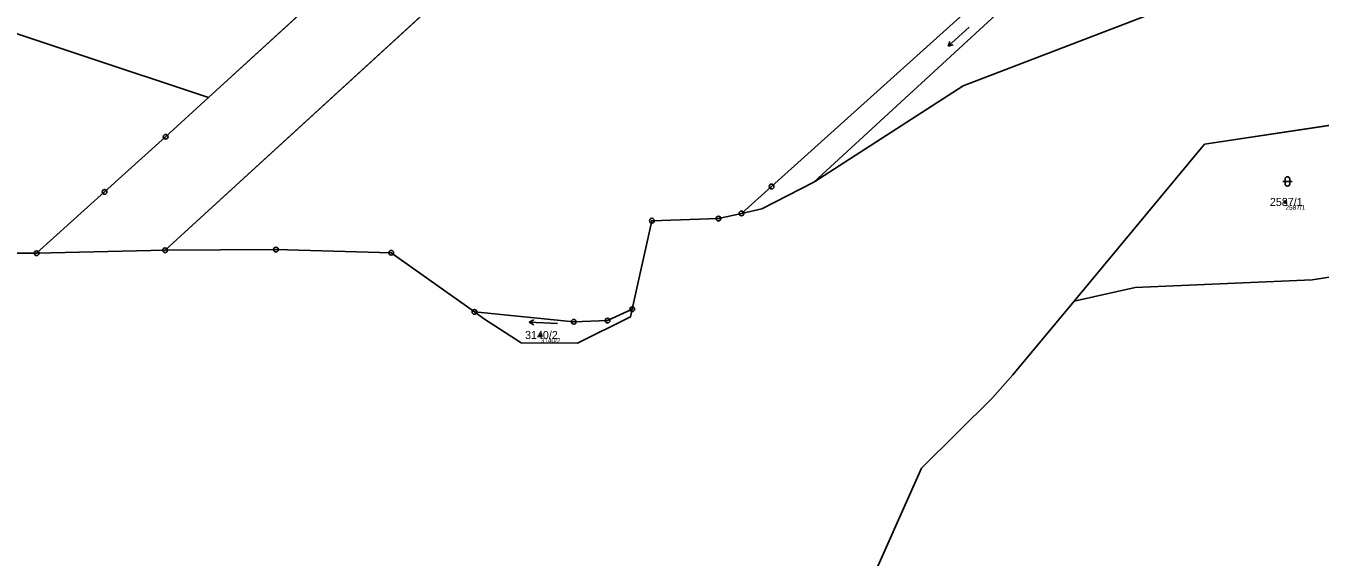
# Model space of a CAD drawing. Extents: x -761891 to -756141, y -1178507 to -1171885.
# Drawn here: x -760402.6 to -760127.7, y -1175777.1 to -1175664.4 of the extents above; entities that cross this region are included whole.
import ezdxf

# ---------------------------------------------------------------- set-up
doc = ezdxf.new("R2010")
doc.units = 0
for name, color, linetype in [('Definiční body', 7, 'Continuous'), ('Hranice parcel', 7, 'Continuous'), ('Parcelní čísla', 7, 'Continuous'), ('Polygon ku', 7, 'Continuous'), ('Polygon parcely', 7, 'Continuous'), ('Značky bodu BP', 7, 'Continuous'), ('Značky kultur', 7, 'Continuous')]:
    doc.layers.add(name, color=color, linetype=linetype)

msp = doc.modelspace()

# ---------------------------------------------------------------- linework, layer by layer
at = {"layer": 'Definiční body'}
for centre in [(-760135.06, -1175701.74), (-760293.25, -1175729.96)]:
    msp.add_circle(centre, 0.25, dxfattribs=at)
at = {"layer": 'Hranice parcel'}
for p, q in [((-760363.78, -1175679.6), (-760263.3, -1175587.81)), ((-760255.24, -1175604.27), (-760373.02, -1175711.98)), ((-760115.72, -1175683.99), (-760152.22, -1175689.46)), ((-760179.9, -1175722.75), (-760152.22, -1175689.46)), ((-760400.29, -1175712.61), (-760405.75, -1175712.59)), ((-760400.29, -1175712.61), (-760373.02, -1175711.98)), ((-760305.37, -1175726.43), (-760307.31, -1175725.06)), ((-760297.39, -1175731.62), (-760305.37, -1175726.43)), ((-760225.12, -1175786.77), (-760212.38, -1175758.21))]:
    msp.add_line(p, q, dxfattribs=at)
for points in [[(-760363.78, -1175679.6), (-760473.28, -1175643.15), (-760584.14, -1175606.25)], [(-760250.61, -1175704.18), (-760244.19, -1175698.46), (-760188.79, -1175648.62), (-760182.55, -1175644.06), (-760176.51, -1175641.5), (-760172.63, -1175640.22)], [(-760167.38, -1175642.33), (-760175.15, -1175645.06), (-760180.76, -1175647.92), (-760185.96, -1175652.2), (-760235.2, -1175697.57)], [(-760164.53, -1175662.18), (-760203.53, -1175677.12), (-760235.2, -1175697.57)], [(-760363.78, -1175679.6), (-760372.89, -1175687.92), (-760385.85, -1175699.6), (-760400.29, -1175712.61)], [(-760250.61, -1175704.18), (-760246.3, -1175703.21), (-760235.2, -1175697.57)], [(-760273.79, -1175724.5), (-760269.62, -1175705.71), (-760255.49, -1175705.27), (-760250.61, -1175704.18)], [(-760179.9, -1175722.75), (-760167.01, -1175719.89), (-760129.36, -1175718.25), (-760094.4, -1175712.8), (-760047.78, -1175707.64), (-760016.97, -1175706.92), (-759987.61, -1175710.08), (-759933.31, -1175718.71), (-759897.37, -1175727.13), (-759870.42, -1175734.11), (-759853.64, -1175745.06), (-759851.02, -1175763.95)], [(-760307.31, -1175725.06), (-760324.98, -1175712.53), (-760349.46, -1175711.84), (-760373.02, -1175711.98)], [(-760212.38, -1175758.21), (-760197.29, -1175743.27), (-760192.93, -1175738.42), (-760179.9, -1175722.75)], [(-760307.31, -1175725.06), (-760286.2, -1175727.14), (-760279.03, -1175726.89), (-760273.79, -1175724.5)], [(-760297.39, -1175731.62), (-760285.41, -1175731.69), (-760274.15, -1175726.14), (-760273.79, -1175724.5)]]:
    msp.add_lwpolyline(points, dxfattribs=at)
at = {"layer": 'Polygon ku'}
for points in [[(-760405.75, -1175712.59), (-760400.29, -1175712.61), (-760373.02, -1175711.98), (-760349.46, -1175711.84), (-760324.98, -1175712.53), (-760307.31, -1175725.06), (-760305.37, -1175726.43), (-760297.39, -1175731.62), (-760285.41, -1175731.69), (-760274.15, -1175726.14), (-760273.79, -1175724.5), (-760269.62, -1175705.71), (-760255.49, -1175705.27), (-760250.61, -1175704.18), (-760246.3, -1175703.21), (-760235.2, -1175697.57), (-760203.53, -1175677.12), (-760164.53, -1175662.18), (-760162.75, -1175661.83), (-760157.26, -1175660.75), (-760149.56, -1175659.24), (-760131.32, -1175655.84), (-760124.78, -1175654.62)], [(-760115.72, -1175683.99), (-760152.22, -1175689.46), (-760179.9, -1175722.75), (-760192.93, -1175738.42), (-760197.29, -1175743.27), (-760212.38, -1175758.21)], [(-760212.38, -1175758.21), (-760225.12, -1175786.77), (-760234.44, -1175807.53), (-760242.05, -1175824.48), (-760243.64, -1175828.02), (-760268.38, -1175877.22), (-760278.28, -1175902.33), (-760299.16, -1175941.42), (-760307.13, -1175963.75), (-760304.23, -1176054.57), (-760305.7, -1176066.58), (-760311.29, -1176078.48), (-760322.24, -1176087.67), (-760346.45, -1176102.8), (-760351.21, -1176105.78), (-760351.99, -1176108.74), (-760353.61, -1176115.11), (-760357.48, -1176127.31), (-760368.61, -1176112.84), (-760397.95, -1176122.89), (-760424.14, -1176135.79), (-760460.11, -1176154.07), (-760535.16, -1176185.8), (-760530.31, -1176321.04)]]:
    msp.add_lwpolyline(points, dxfattribs=at)
at = {"layer": 'Polygon parcely'}
for points in [[(-760584.14, -1175606.25), (-760473.28, -1175643.15), (-760363.78, -1175679.6), (-760263.3, -1175587.81), (-760259.1, -1175583.66), (-760250.09, -1175574.04), (-760233.44, -1175559.33), (-760242.21, -1175426.87), (-760260.8, -1175419.92), (-760261.2, -1175418.96), (-760268.83, -1175419.45), (-760270.99, -1175412.35), (-760288.12, -1175363.58), (-760292.27, -1175334.11), (-760288.4, -1175317.27), (-760284.28, -1175295.72), (-760253.73, -1175177.38)], [(-760255.24, -1175604.27), (-760373.02, -1175711.98), (-760349.46, -1175711.84), (-760324.98, -1175712.53), (-760307.31, -1175725.06), (-760286.2, -1175727.14), (-760279.03, -1175726.89), (-760273.79, -1175724.5), (-760269.62, -1175705.71), (-760255.49, -1175705.27), (-760250.61, -1175704.18), (-760244.19, -1175698.46), (-760188.79, -1175648.62)], [(-760115.72, -1175683.99), (-760152.22, -1175689.46), (-760179.9, -1175722.75), (-760167.01, -1175719.89), (-760129.36, -1175718.25), (-760094.4, -1175712.8)], [(-760094.4, -1175712.8), (-760129.36, -1175718.25), (-760167.01, -1175719.89), (-760179.9, -1175722.75), (-760192.93, -1175738.42), (-760197.29, -1175743.27), (-760212.38, -1175758.21), (-760225.12, -1175786.77), (-760234.44, -1175807.53), (-760236.97, -1175831.77), (-760236.72, -1175841.43), (-760233.45, -1175852.11), (-760226.48, -1175865.43), (-760214.48, -1175882.13), (-760207.57, -1175889.82), (-760200.59, -1175895.02), (-760191.91, -1175898.9), (-760153.75, -1175904), (-760132.81, -1175905.26), (-760071.94, -1175908.26)]]:
    msp.add_lwpolyline(points, dxfattribs=at)
for points in [[(-760400.29, -1175712.61), (-760373.02, -1175711.98), (-760255.24, -1175604.27), (-760257.09, -1175600.43), (-760261.7, -1175590.9), (-760263.3, -1175587.81), (-760363.78, -1175679.6), (-760372.89, -1175687.92), (-760385.85, -1175699.6)], [(-760584.14, -1175606.25), (-760594.34, -1175650.55), (-760596.97, -1175661.97), (-760580.24, -1175669.67), (-760534.65, -1175685.96), (-760528.32, -1175688.67), (-760520.03, -1175693.04), (-760517.37, -1175703.37), (-760496.99, -1175696.64), (-760486.42, -1175697.91), (-760484.36, -1175698.72), (-760477.52, -1175701.43), (-760462.29, -1175702.66), (-760456.4, -1175704.6), (-760445.87, -1175708.07), (-760439.33, -1175708.81), (-760420.51, -1175710.93), (-760405.75, -1175712.59), (-760400.29, -1175712.61), (-760385.85, -1175699.6), (-760372.89, -1175687.92), (-760363.78, -1175679.6), (-760473.28, -1175643.15)], [(-760250.61, -1175704.18), (-760246.3, -1175703.21), (-760235.2, -1175697.57), (-760185.96, -1175652.2), (-760180.76, -1175647.92), (-760175.15, -1175645.06), (-760167.38, -1175642.33), (-760167.73, -1175638.61), (-760169.53, -1175639.2), (-760172.63, -1175640.22), (-760176.51, -1175641.5), (-760182.55, -1175644.06), (-760188.79, -1175648.62), (-760244.19, -1175698.46)], [(-760235.2, -1175697.57), (-760203.53, -1175677.12), (-760164.53, -1175662.18), (-760162.75, -1175661.83), (-760163.28, -1175652.24), (-760164.2, -1175646.07), (-760167.34, -1175642.76), (-760167.38, -1175642.33), (-760175.15, -1175645.06), (-760180.76, -1175647.92), (-760185.96, -1175652.2)], [(-760274.15, -1175726.14), (-760273.79, -1175724.5), (-760279.03, -1175726.89), (-760286.2, -1175727.14), (-760307.31, -1175725.06), (-760305.37, -1175726.43), (-760297.39, -1175731.62), (-760285.41, -1175731.69)]]:
    msp.add_lwpolyline(points, close=True, dxfattribs=at)
at = {"layer": 'Značky bodu BP'}
for centre, radius in [((-760372.89, -1175687.92), 0.5), ((-760372.89, -1175687.92), 0.0303), ((-760385.85, -1175699.6), 0.5), ((-760385.85, -1175699.6), 0.0303), ((-760244.19, -1175698.46), 0.5), ((-760244.19, -1175698.46), 0.0303), ((-760255.49, -1175705.27), 0.5), ((-760250.61, -1175704.18), 0.5), ((-760250.61, -1175704.18), 0.0303), ((-760269.62, -1175705.71), 0.5), ((-760269.62, -1175705.71), 0.0303), ((-760255.49, -1175705.27), 0.0303), ((-760400.29, -1175712.61), 0.5), ((-760400.29, -1175712.61), 0.0303), ((-760373.02, -1175711.98), 0.5), ((-760373.02, -1175711.98), 0.0303), ((-760349.46, -1175711.84), 0.5), ((-760349.46, -1175711.84), 0.0303), ((-760324.98, -1175712.53), 0.5), ((-760324.98, -1175712.53), 0.0303), ((-760273.79, -1175724.5), 0.5), ((-760307.31, -1175725.06), 0.5), ((-760307.31, -1175725.06), 0.0303), ((-760286.2, -1175727.14), 0.5), ((-760286.2, -1175727.14), 0.0303), ((-760279.03, -1175726.89), 0.5), ((-760279.03, -1175726.89), 0.0303), ((-760273.79, -1175724.5), 0.0303)]:
    msp.add_circle(centre, radius, dxfattribs=at)
at = {"layer": 'Značky kultur'}
for p, q in [((-760202.26, -1175664.69), (-760206.72, -1175668.7)), ((-760206.72, -1175668.7), (-760206.33, -1175667.68)), ((-760206.72, -1175668.7), (-760205.66, -1175668.42)), ((-760135.13, -1175696.88), (-760135.13, -1175697.88)), ((-760134.13, -1175697.88), (-760134.13, -1175696.88)), ((-760135.63, -1175697.38), (-760133.63, -1175697.38)), ((-760295.66, -1175727.23), (-760294.66, -1175726.78)), ((-760289.67, -1175727.55), (-760295.66, -1175727.23)), ((-760295.66, -1175727.23), (-760294.71, -1175727.78))]:
    msp.add_line(p, q, dxfattribs=at)
for centre, start, end in [((-760134.63, -1175696.88), 0, 180), ((-760134.63, -1175697.88), 180, 359.9879)]:
    msp.add_arc(centre, 0.5, start, end, dxfattribs=at)

# ---------------------------------------------------------------- texts
at = {"layer": 'Definiční body'}
for s, p in [('2587/1', (-760135.06, -1175703.4)), ('3140/2', (-760293.25, -1175731.62))]:
    msp.add_text(s, height=1, dxfattribs=at).set_placement(p)
at = {"layer": 'Parcelní čísla'}
for s, p in [('2587/1', (-760138.36, -1175702.59)), ('3140/2', (-760296.56, -1175730.81))]:
    msp.add_text(s, height=1.7, dxfattribs=at).set_placement(p)

doc.saveas('drawing.dxf')
